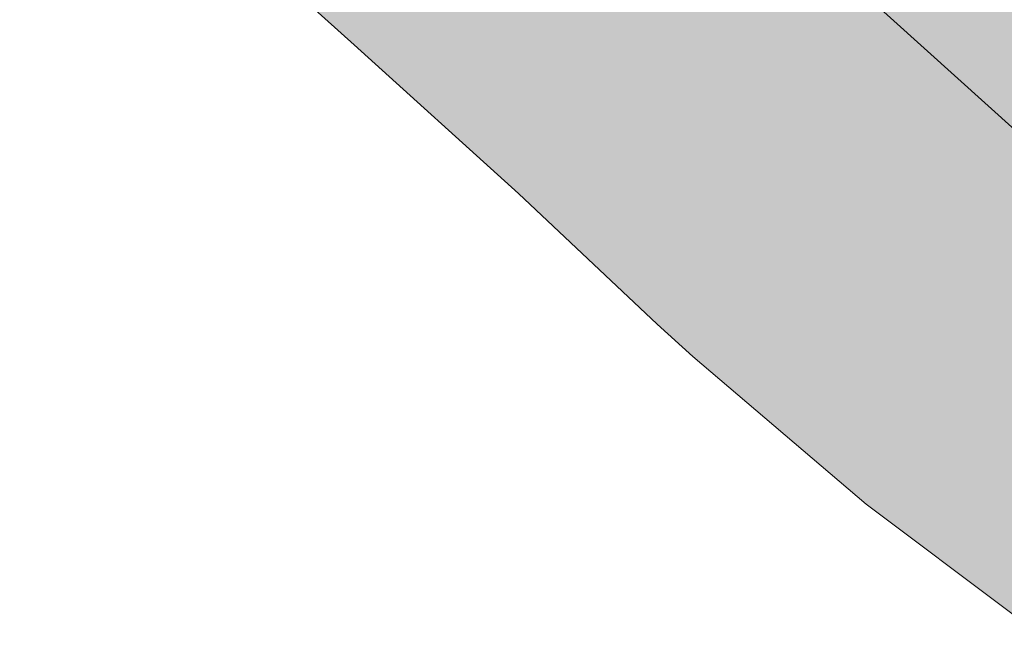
# Model space of a CAD drawing. Extents: x 101956 to 105180, y 476926 to 481317.
# Tile 295 of 649: x 104735 to 104897, y 478117 to 478219. Entities that reach past the tile are written whole.
import ezdxf

# ---------------------------------------------------------------- set-up
doc = ezdxf.new("R2010")
doc.units = 0
doc.header["$LTSCALE"] = 0.5
doc.layers.add('B-WE-GR-BOUWLAND-GV', color=80, linetype='Continuous', lineweight=13)
doc.layers.add('B-WE-OG-TERREIN_CULTUURSCHEIDING-GV', color=7, linetype='Continuous', lineweight=18)
doc.layers.add('B-WE-GR-BOUWLAND-V', color=7, linetype='Continuous', lineweight=18, true_color=0x28a500)
doc.layers.add('B-WE-OG-TERREIN_CULTUURSCHEIDING-V', color=7, linetype='Continuous', lineweight=18, true_color=0x28c846)

msp = doc.modelspace()

# ---------------------------------------------------------------- hatches: boundary and pattern name
at = {"layer": 'B-WE-GR-BOUWLAND-V'}
msp.add_hatch(color=256, dxfattribs=at).paths.add_polyline_path([(105180.121, 478072.889), (105177.893, 478074.834), (105177.578, 478075.109), (105176.542, 478076.126), (105176.366, 478077.546), (105176.249, 478078.854), (105174.601, 478080.746), (105165.732, 478089.606), (105150.766, 478105.284), (105069.176, 478178.641), (104960.836, 478276.676), (104913.41, 478319.001), (104857.436, 478368.547), (104847.898, 478377.473), (104845.002, 478380.965), (104843.798, 478381.304), (104842.83, 478381.996), (104841.62, 478382.84), (104839.369, 478382.503), (104823.293, 478364.86), (104799.915, 478338.519), (104775.586, 478312.209), (104816.343, 478275.079), (104898.893, 478200.625), (105014.463, 478096.643), (105068.279, 478048.224), (105118.049, 478003.721)])
at = {"layer": 'B-WE-OG-TERREIN_CULTUURSCHEIDING-V'}
h = msp.add_hatch(color=256, dxfattribs=at)
edge = h.paths.add_edge_path()
edge.add_line((105116.578, 478002.107), (105118.049, 478003.721))
edge.add_line((105118.049, 478003.721), (105068.279, 478048.224))
edge.add_line((105068.279, 478048.224), (105014.463, 478096.643))
edge.add_line((105014.463, 478096.643), (104898.893, 478200.625))
edge.add_line((104898.893, 478200.625), (104816.343, 478275.079))
edge.add_line((104816.343, 478275.079), (104775.586, 478312.209))
edge.add_line((104775.586, 478312.209), (104772.133, 478308.474))
edge.add_line((104772.133, 478308.474), (104740.359, 478273.062))
edge.add_line((104740.359, 478273.062), (104735.828, 478267.313))
edge.add_line((104735.828, 478267.313), (104735.055, 478265.75))
edge.add_line((104735.055, 478265.75), (104734.686, 478264.439))
edge.add_line((104734.686, 478264.439), (104735.047, 478263.239))
edge.add_line((104735.047, 478263.239), (104735.886, 478262.553))
edge.add_line((104735.886, 478262.553), (104761.797, 478240.246))
edge.add_line((104761.797, 478240.246), (104789.674, 478215.171))
edge.add_line((104789.674, 478215.171), (104816.711, 478190.715))
edge.add_line((104816.711, 478190.715), (104839.473, 478169.227))
edge.add_line((104839.473, 478169.227), (104845.369, 478163.944))
edge.add_line((104845.369, 478163.944), (104873.854, 478139.632))
edge.add_line((104873.854, 478139.632), (104897.813, 478121.691))
edge.add_line((104897.813, 478121.691), (104904.459, 478116.538))
edge.add_line((104904.459, 478116.538), (104910.807, 478112.578))
edge.add_line((104910.807, 478112.578), (104936.198, 478097.537))
edge.add_line((104936.198, 478097.537), (104950.323, 478089.779))
edge.add_line((104950.323, 478089.779), (104957.045, 478086.199))
edge.add_line((104957.045, 478086.199), (104962.044, 478082.925))
edge.add_line((104962.044, 478082.925), (104965.961, 478080.011))
edge.add_line((104965.961, 478080.011), (104973.624, 478073.534))
edge.add_line((104973.624, 478073.534), (105029.094, 478023.171))
edge.add_line((105029.094, 478023.171), (105041.476, 478012.213))
edge.add_line((105041.476, 478012.213), (105054.448, 478000.789))
edge.add_line((105054.448, 478000.789), (105069.609, 477988.888))
edge.add_arc((105065.721, 477984.273), 6.034, -24.06844, 49.88967, ccw=False)
edge.add_line((105071.231, 477981.812), (105070.127, 477980.324))
edge.add_line((105070.127, 477980.324), (105075.733, 477977.345))
edge.add_line((105075.733, 477977.345), (105087.232, 477977.573))
edge.add_line((105087.232, 477977.573), (105096.976, 477984.301))
edge.add_line((105096.976, 477984.301), (105098.891, 477982.702))
edge.add_line((105098.891, 477982.702), (105116.578, 478002.107))

# ---------------------------------------------------------------- linework, layer by layer
at = {"layer": 'B-WE-GR-BOUWLAND-GV', "flags": 128}
msp.add_lwpolyline([(105150.766, 478105.284), (105069.176, 478178.641), (104960.836, 478276.676), (104913.41, 478319.001), (104857.436, 478368.547), (104847.898, 478377.473), (104845.002, 478380.965), (104843.798, 478381.304), (104842.83, 478381.996), (104841.62, 478382.84), (104839.369, 478382.503), (104823.293, 478364.86), (104799.915, 478338.519), (104775.586, 478312.209), (104816.343, 478275.079), (104898.893, 478200.625), (105014.463, 478096.643)], dxfattribs=at)
at = {"layer": 'B-WE-OG-TERREIN_CULTUURSCHEIDING-GV', "flags": 128}
msp.add_lwpolyline([(105014.463, 478096.643), (104898.893, 478200.625), (104816.343, 478275.079), (104775.586, 478312.209), (104772.133, 478308.474), (104740.359, 478273.062), (104735.828, 478267.313), (104735.055, 478265.75), (104734.686, 478264.439), (104735.047, 478263.239), (104735.886, 478262.553), (104761.797, 478240.246), (104789.674, 478215.171), (104816.711, 478190.715), (104839.473, 478169.227), (104845.369, 478163.944), (104873.854, 478139.632), (104897.813, 478121.691), (104904.459, 478116.538)], dxfattribs=at)

doc.saveas('drawing.dxf')
